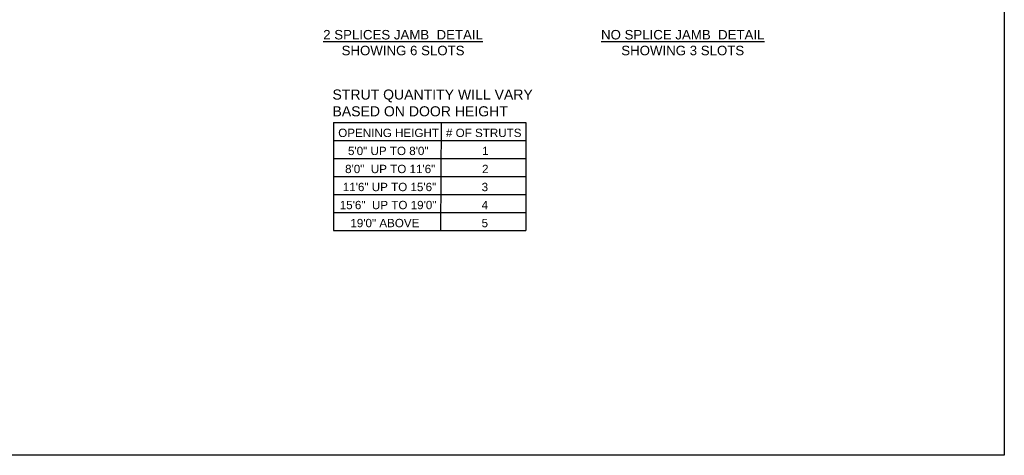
# Model space of a CAD drawing. Header units: inches. Extents: x 218.9 to 312.4, y 214.8 to 247.8.
# Tile 317 of 319: x 302.6 to 312.4, y 234.4 to 238.8. Entities that reach past the tile are written whole.
import ezdxf

# ---------------------------------------------------------------- set-up
doc = ezdxf.new("R2010")
doc.units = ezdxf.units.IN
doc.header["$LTSCALE"] = 0.25
doc.header["$MEASUREMENT"] = 0
doc.layers.add('ANNOTATIONS', color=1, linetype='Continuous')
doc.layers.add('JAMB SCHEDULES', color=6, linetype='Continuous')
doc.styles.add('ARIAL', font='arial.ttf', dxfattribs={"height": 0.09375})

msp = doc.modelspace()

# ---------------------------------------------------------------- linework, layer by layer
at = {"layer": 'defpoints'}
msp.add_lwpolyline([(312.37519, 234.44685), (292.90531, 234.44685), (292.90531, 247.18196), (312.37519, 247.18196)], close=True, dxfattribs=at)
at = {"layer": 'JAMB SCHEDULES'}
for p, q in [((305.74155, 237.73705), (305.74155, 236.66728)), ((305.74155, 237.73705), (307.6444, 237.73705)), ((306.80669, 237.73705), (306.80168, 236.66728)), ((307.6444, 237.73705), (307.6444, 236.66728)), ((305.74155, 237.55875), (307.6444, 237.55875)), ((305.74155, 237.38046), (307.6444, 237.38046)), ((305.74155, 237.20216), (307.6444, 237.20216)), ((305.74155, 237.02387), (307.6444, 237.02387)), ((305.74155, 236.84557), (307.6444, 236.84557)), ((305.74155, 236.66728), (307.6444, 236.66728))]:
    msp.add_line(p, q, dxfattribs=at)

# ---------------------------------------------------------------- texts
at = {"layer": 'ANNOTATIONS', "char_height": 0.09375, "width": 3.3030948, "attachment_point": 2, "style": 'ARIAL'}
for s, insert in [('{\\L2 SPLICES JAMB  DETAIL\\l\\PSHOWING 6 SLOTS}', (306.43075, 238.65056)), ('{\\LNO SPLICE JAMB  DETAIL\\P\\lSHOWING 3 SLOTS}', (309.1957, 238.65056))]:
    msp.add_mtext(s, dxfattribs=dict(at, insert=insert))
at = {"layer": 'JAMB SCHEDULES', "insert": (305.73272, 238.06188), "char_height": 0.0992977, "attachment_point": 1, "style": 'ARIAL'}
msp.add_mtext_dynamic_manual_height_columns('STRUT QUANTITY WILL VARY BASED ON DOOR HEIGHT', width=2.2060886, gutter_width=0.02032, heights=[0], dxfattribs=at)
at = {"layer": 'JAMB SCHEDULES', "width": 1.8761331, "attachment_point": 1, "style": 'ARIAL'}
for s, insert, char_height in [('{OPENING HEIGHT}', (305.78961, 237.67469), 0.0822672), ('{# OF STRUTS}', (306.85476, 237.67469), 0.0822672), ('{5\'0" UP TO 8\'0"}', (305.88616, 237.4964), 0.0822672), ('{1}', (307.21261, 237.4964), 0.082267), ('{8\'0"  UP TO 11\'6"}', (305.85745, 237.3181), 0.0822672), ('{2}', (307.21141, 237.3181), 0.082267), ('{11\'6" UP TO 15\'6"}', (305.83464, 237.13981), 0.0822672), ('{3}', (307.20736, 237.13981), 0.082267), ('{15\'6"  UP TO 19\'0"}', (305.80464, 236.96151), 0.0822672), ('{4}', (307.20736, 236.96151), 0.082267), ('{19\'0" ABOVE}', (305.90965, 236.78322), 0.0822672), ('{5}', (307.20736, 236.78322), 0.082267)]:
    msp.add_mtext(s, dxfattribs=dict(at, insert=insert, char_height=char_height))

doc.saveas('drawing.dxf')
